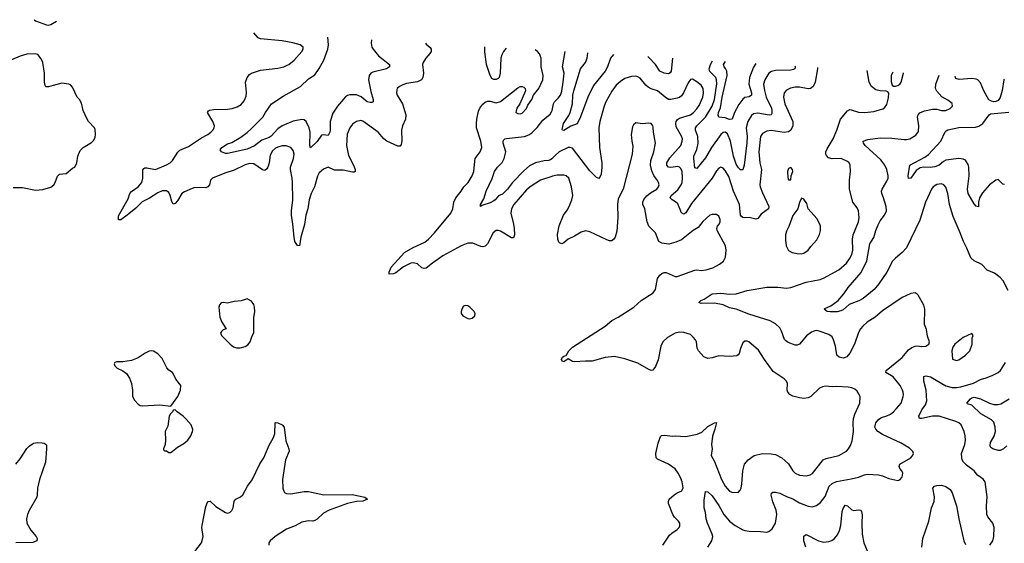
# Model space of a CAD drawing. Header units: inches. Extents: x 1682530 to 1839546, y 640742 to 791647.
# Tile 485 of 656: x 1735125 to 1744147, y 784226 to 789021. Entities that reach past the tile are written whole.
import ezdxf

# ---------------------------------------------------------------- set-up
doc = ezdxf.new("R2010")
doc.units = ezdxf.units.IN
doc.header["$MEASUREMENT"] = 0
doc.layers.add('B7738', color=7, linetype='Continuous')
doc.layers.add('B7748', color=7, linetype='Continuous')

msp = doc.modelspace()

# ---------------------------------------------------------------- linework, layer by layer
at = {"layer": 'B7738', "color": 5}
for points, elevation in [([(1735258.3, 789020.7), (1735270, 789010.5), (1735370, 788974.8), (1735390, 788971), (1735410, 788976), (1735461.4, 789008.5)], 820), ([(1738843.7, 788805.7), (1738850, 788795.5), (1738885.7, 788765.7), (1738894.4, 788750), (1738893.7, 788730), (1738882.6, 788710), (1738845.5, 788670), (1738821.5, 788630), (1738816.5, 788610), (1738825.8, 788530), (1738817.7, 788490), (1738805.3, 788470), (1738768.6, 788451.4), (1738670, 788435.8), (1738634.8, 788425.2), (1738605.5, 788410), (1738584.4, 788390), (1738580.5, 788379.5), (1738577.4, 788350), (1738583.6, 788330), (1738632.7, 788250), (1738664.4, 788150), (1738660.2, 788110), (1738632.3, 788050), (1738623.2, 788010), (1738627.7, 787912.3), (1738621.7, 787878.3), (1738610, 787862.9), (1738590, 787862), (1738490, 787908.4), (1738462.4, 787930), (1738409.8, 787989.8), (1738270, 788091.1), (1738250, 788096.4), (1738210, 788089.7), (1738174.3, 788065.7), (1738150, 788032), (1738126.4, 787973.6), (1738118.4, 787870), (1738138.1, 787778.1), (1738183.6, 787690), (1738199.3, 787650), (1738197.3, 787630), (1738190, 787625.1), (1738174.7, 787625.3), (1738090, 787643.2), (1738010, 787644.5), (1737950, 787669.7), (1737910, 787652.4), (1737870, 787618.9), (1737852.4, 787587.6), (1737825.5, 787490), (1737796.1, 787430), (1737775.9, 787370), (1737764.7, 787290), (1737747.7, 787230), (1737733.7, 787146.3), (1737700.6, 787030), (1737690, 786949.3), (1737670, 786952), (1737647.1, 786990), (1737638.5, 787030), (1737628.2, 787150), (1737614.2, 787230), (1737614.1, 787270), (1737626.9, 787370), (1737624.3, 787530), (1737621.6, 787570), (1737604.9, 787650), (1737606.1, 787670), (1737632.7, 787750), (1737639.3, 787790), (1737630, 787823.7), (1737610, 787849.6), (1737565.2, 787865.2), (1737530, 787864.5), (1737490, 787853.5), (1737470, 787843.9), (1737440.8, 787819.3), (1737420.9, 787779.1), (1737410, 787709), (1737398.5, 787670), (1737390, 787654), (1737370, 787641.3), (1737350, 787645.7), (1737270, 787700.7), (1737230, 787703.9), (1737190, 787691.9), (1737090, 787642.1), (1737005.2, 787614.8), (1736891.6, 787568.4), (1736872.7, 787550), (1736862.6, 787510), (1736850, 787489.6), (1736830, 787482.6), (1736730, 787483.2), (1736703.7, 787476.3), (1736634.1, 787445.9), (1736610, 787428), (1736570, 787362.4), (1736550, 787338.7), (1736530, 787332), (1736517.6, 787357.6), (1736505, 787410), (1736490, 787438.9), (1736470, 787453.3), (1736430, 787453.3), (1736390, 787436.2), (1736313.8, 787386.2), (1736248.2, 787351.8), (1736190, 787296), (1736110.3, 787230), (1736050, 787188.5), (1736030, 787187.6), (1736030, 787226), (1736118, 787382), (1736134.3, 787430), (1736150, 787447), (1736209.6, 787490), (1736242.4, 787530), (1736252.3, 787570), (1736252.8, 787647.2), (1736261.8, 787658.2), (1736270, 787663.1), (1736290, 787664.2), (1736370, 787648.3), (1736470, 787691.3), (1736503, 787710), (1736523.5, 787730), (1736572.5, 787807.5), (1736592.4, 787827.6), (1736670, 787860.2), (1736790, 787939.7), (1736849.7, 787970), (1736876, 787990), (1736896, 788010), (1736907.4, 788030), (1736908.6, 788050), (1736893.3, 788090), (1736846, 788170), (1736853.6, 788186.4), (1736866.6, 788193.4), (1736900.7, 788199.3), (1737030, 788202.9), (1737071.2, 788208.8), (1737118.5, 788221.5), (1737154.9, 788245.1), (1737181, 788279), (1737199.7, 788320.3), (1737202.9, 788357.1), (1737192.9, 788450), (1737207.7, 788492.3), (1737230, 788518.2), (1737250, 788531.8), (1737330, 788557.6), (1737490, 788578.5), (1737544.5, 788590), (1737577, 788603), (1737591.5, 788610), (1737639.6, 788650), (1737710, 788730.7), (1737722.9, 788750), (1737723.7, 788770), (1737696, 788790), (1737629, 788810), (1737530, 788826.8), (1737330, 788845.8), (1737310, 788854.4), (1737269.5, 788900.1)], 780), ([(1738349.9, 788835.4), (1738344.8, 788804.8), (1738351.6, 788770), (1738363.6, 788750), (1738413.4, 788690), (1738513.4, 788610), (1738514, 788590), (1738486, 788570), (1738359.5, 788540.5), (1738341.3, 788530), (1738326.3, 788510), (1738322.4, 788470), (1738343.5, 788363.5), (1738363.8, 788290), (1738362.8, 788270), (1738350, 788263.6), (1738336.5, 788263.5), (1738310, 788269.8), (1738254.4, 788314.4), (1738210, 788333.5), (1738150, 788333.3), (1738130, 788327.4), (1738110, 788313.7), (1738036.1, 788230), (1737995.2, 788164.8), (1737969.1, 788090), (1737970.1, 788009.9), (1737966.5, 787990), (1737954.7, 787965.3), (1737950, 787959.5), (1737910, 787968), (1737890, 787962), (1737850, 787906.3), (1737790, 787846.6), (1737783.1, 787870), (1737786.4, 787990), (1737778.1, 788030), (1737750, 788089.8), (1737730, 788103.2), (1737710, 788106), (1737630, 788090.8), (1737530, 788048.9), (1737490, 788020.8), (1737430, 787955.8), (1737410, 787943.4), (1737343.3, 787916.7), (1737275.1, 787864.9), (1737210, 787834.6), (1737030, 787795.8), (1737010, 787795.1), (1736973.2, 787810), (1736962.7, 787830), (1736978, 787850), (1737030, 787883.1), (1737070, 787896.4), (1737150, 787946), (1737210, 787988.2), (1737250, 788023.1), (1737351.9, 788128.1), (1737375.6, 788170), (1737431.3, 788250), (1737539.7, 788320.3), (1737697.6, 788410), (1737770, 788478.4), (1737830, 788516), (1737870, 788574.2), (1737911.8, 788650), (1737947.4, 788750), (1737952.9, 788790), (1737947.2, 788859.5)], 760), ([(1740000, 787585.2), (1739896.3, 787550), (1739810, 787496.8), (1739770, 787464.4), (1739652.1, 787330), (1739631.1, 787290), (1739626, 787250), (1739651, 787150), (1739656, 787110), (1739659.6, 787050), (1739650, 787022.9), (1739630, 787022.6), (1739530, 787084.8), (1739510, 787090.8), (1739490, 787089.7), (1739464, 787070), (1739410.7, 786969.3), (1739390, 786948.2), (1739370, 786941.7), (1739350, 786943.5), (1739275.5, 786975.5), (1739230, 786974.3), (1739170, 786950.6), (1739002.6, 786857.4), (1738907.6, 786792.4), (1738850, 786745.1), (1738830, 786742.4), (1738810, 786749.7), (1738770, 786786.6), (1738730, 786794.7), (1738709.3, 786790.7), (1738641.7, 786758.3), (1738570, 786703), (1738550, 786694), (1738509.4, 786689.4), (1738509.5, 786710), (1738530, 786753.4), (1738651.3, 786888.7), (1738730, 786935.5), (1738836.4, 786983.6), (1738870, 787010.2), (1738925.5, 787070), (1739074, 787250), (1739093.5, 787290), (1739103.8, 787350), (1739120.9, 787390), (1739170, 787451.7), (1739194.2, 787490), (1739232.9, 787530), (1739270, 787590.4), (1739286.8, 787630), (1739294.1, 787725.9), (1739299.8, 787750), (1739343.9, 787810), (1739358.4, 787850), (1739351.5, 787910), (1739312, 788030), (1739309.9, 788070), (1739313.8, 788110), (1739330, 788184), (1739342.3, 788210), (1739370, 788246.7), (1739390, 788264.9), (1739410, 788274.4), (1739434.4, 788274.4), (1739490, 788258.8), (1739530, 788270.8), (1739690, 788396.3), (1739710, 788407.7), (1739730.5, 788410.5), (1739744, 788404), (1739756, 788390), (1739758.8, 788370), (1739708.3, 788251.7), (1739680.7, 788210), (1739671.1, 788171.1), (1739690, 788160.7), (1739710, 788159.1), (1739730, 788166), (1739770, 788207.7), (1739782, 788238), (1739816.3, 788290), (1739833.3, 788330), (1739883, 788390), (1739916.9, 788470), (1739920.5, 788510), (1739903.5, 788590), (1739903.2, 788670), (1739888.5, 788708.5), (1739870.5, 788730.5), (1739848, 788745.5)], 780), ([(1739583.4, 788761.4), (1739558, 788730), (1739541.8, 788698.2), (1739534.6, 788670), (1739528.5, 788530), (1739518, 788490), (1739510, 788480.9), (1739490, 788471.8), (1739470, 788474), (1739450, 788483.7), (1739436.3, 788510), (1739400.9, 788610), (1739387.7, 788727.7), (1739386.9, 788773.2)], 780), ([(1735063.9, 787483.9), (1735150, 787483.2), (1735270, 787461.1), (1735335.2, 787464.8), (1735410, 787486.7), (1735438.9, 787510), (1735451.2, 787530), (1735471.3, 787588.7), (1735490, 787607.7), (1735550, 787612.4), (1735610, 787662.8), (1735629.4, 787670.6), (1735649.6, 787710.4), (1735656.4, 787770), (1735677.3, 787822.6), (1735707, 787850), (1735783.3, 787896.7), (1735802.6, 787917.4), (1735815.3, 787944.7), (1735820.3, 787970), (1735815.8, 788015.8), (1735809.8, 788030), (1735755.3, 788090), (1735742.8, 788110), (1735707.7, 788190), (1735690, 788257.2), (1735671.2, 788291.2), (1735650, 788312.7), (1735610, 788403), (1735590, 788423.9), (1735575.1, 788430), (1735510, 788439.8), (1735430, 788419.7), (1735390, 788404.7), (1735365.4, 788405.4), (1735358, 788418), (1735351.3, 788450), (1735351, 788530), (1735337.6, 788630), (1735322, 788662), (1735290, 788702), (1735270, 788709), (1735190, 788704.5), (1735130, 788687.3), (1735050, 788654)], 820), ([(1740000, 787747.9), (1739990, 787737.6), (1739970, 787730.4), (1739930, 787728.1), (1739850, 787709.2), (1739796.7, 787683.3), (1739743.7, 787636.3), (1739639.2, 787530), (1739595.5, 787470), (1739550, 787423.1), (1739512.2, 787407.8), (1739480.7, 787370), (1739470, 787363.6), (1739435.1, 787344.9), (1739359.6, 787320.4), (1739348, 787310), (1739347, 787330), (1739378, 787382), (1739400.5, 787450), (1739454.4, 787565.6), (1739476.4, 787630), (1739503.5, 787670), (1739545.3, 787714.7), (1739565.4, 787750), (1739580.5, 787810), (1739556.4, 787890), (1739555.1, 787910), (1739560.4, 787919.6), (1739571, 787929), (1739586.6, 787933.4), (1739750, 787952.3), (1739790, 787966.9), (1739816.2, 787983.8), (1739865.3, 788034.7), (1739918.1, 788101.8), (1739984.9, 788155.1), (1740000, 788182.3)], 760), ([(1736730, 784151.6), (1736789.8, 784230), (1736805.3, 784290), (1736794.5, 784370), (1736795.6, 784390), (1736830, 784562), (1736849.4, 784610), (1736870, 784612.7), (1736923.1, 784563.1), (1737010, 784507.2), (1737030, 784501.7), (1737050, 784507.2), (1737070, 784526.4), (1737081, 784550), (1737090, 784612.2), (1737104, 784630), (1737149.2, 784650.8), (1737169.2, 784670.8), (1737211.8, 784750), (1737254, 784806), (1737326.2, 784953.8), (1737363.1, 785010), (1737410, 785124), (1737448, 785190), (1737462.6, 785230), (1737465.2, 785330), (1737470, 785333.4), (1737490, 785330.4), (1737530.8, 785310), (1737548, 785290), (1737563.4, 785163.4), (1737591.8, 785090), (1737593.4, 785070), (1737561.2, 784990), (1737534.2, 784810), (1737534.9, 784730), (1737543.8, 784703.8), (1737552.6, 784692.6), (1737570, 784682.6), (1737610, 784679), (1737730, 784700.7), (1737770, 784701.3), (1737911.3, 784671.3), (1738170, 784674.3), (1738286.8, 784650), (1738310.8, 784630), (1738270, 784613.6), (1738210, 784607.7), (1738130, 784591.9), (1737961.6, 784530), (1737910, 784502.2), (1737850, 784447.6), (1737830, 784435.1), (1737810, 784429.7), (1737770, 784430.9), (1737710, 784419.3), (1737650, 784387.8), (1737570, 784355.1), (1737467, 784290), (1737420.2, 784250), (1737409.1, 784230), (1737407.9, 784210)], 780), ([(1735090, 784950.4), (1735130, 785001.3), (1735190, 785093.1), (1735210, 785115.3), (1735250, 785142.8), (1735288.8, 785148.8), (1735330, 785147), (1735350, 785142.4), (1735367.7, 785130), (1735370, 785122), (1735371.5, 785090), (1735360.9, 784970), (1735306.3, 784810), (1735289.1, 784730), (1735286.3, 784670), (1735281.1, 784650), (1735213, 784527), (1735196.2, 784490), (1735186.4, 784450), (1735191.1, 784411.1), (1735200.8, 784390), (1735227.9, 784347.9), (1735275.8, 784290), (1735286, 784270), (1735280.5, 784250), (1735244.9, 784235.1), (1735090, 784230.9)], 780)]:
    msp.add_lwpolyline(points, dxfattribs=dict(at, elevation=elevation))
at = {"layer": 'B7738', "color": 5, "elevation": 820}
for points in [[(1737210, 786465.2), (1737152.8, 786447.2), (1737090, 786441.6), (1737030, 786423.7), (1736990, 786432.7), (1736970, 786429), (1736954.8, 786410), (1736950.7, 786390), (1736957.5, 786297.5), (1736976.4, 786250), (1737018, 786190), (1736990, 786179.5), (1736974, 786166), (1736965.5, 786150), (1736974, 786130), (1737052.2, 786050), (1737085.3, 786025.3), (1737110, 786017.3), (1737145.2, 786014.8), (1737190, 786027.6), (1737215.2, 786044.8), (1737236.3, 786070), (1737254.5, 786125.5), (1737270, 786154), (1737271.3, 786290), (1737279.7, 786350), (1737276.9, 786390), (1737270, 786413.2), (1737250, 786442.7)], [(1739210, 786405.2), (1739190, 786399), (1739174.8, 786370), (1739171, 786350), (1739171.3, 786330), (1739184.7, 786310), (1739230, 786286), (1739250, 786282), (1739270, 786287.7), (1739294, 786310), (1739299, 786330), (1739289, 786350), (1739250, 786389), (1739230, 786401.2)], [(1736330, 785989.6), (1736310, 785985.6), (1736273.3, 785966.7), (1736210, 785923.7), (1736150, 785899.3), (1736070, 785889), (1736011.1, 785888.9), (1735998, 785882), (1735991.3, 785870), (1735998, 785850), (1736018, 785830), (1736070, 785806), (1736102, 785782), (1736130, 785738), (1736150.7, 785689.3), (1736159.1, 785630), (1736159.1, 785570), (1736176.1, 785536.1), (1736210, 785500.7), (1736230, 785488), (1736250, 785484.4), (1736410, 785494.9), (1736510, 785482), (1736572.3, 785570), (1736599.5, 785630), (1736602.7, 785670), (1736555.3, 785730), (1736535.5, 785775.5), (1736524, 785790), (1736490, 785812.7), (1736472.9, 785832.9), (1736430, 785918), (1736390, 785960.9), (1736350, 785987)], [(1736550, 785448), (1736530, 785446), (1736524.7, 785430), (1736507.3, 785412.7), (1736494.8, 785390), (1736481.4, 785298.6), (1736458.8, 785250), (1736462, 785170), (1736458.8, 785130), (1736442, 785090), (1736442, 785082), (1736452.7, 785072.7), (1736470, 785072), (1736490, 785058), (1736510, 785058), (1736572.1, 785107.9), (1736630, 785138.8), (1736665.2, 785170), (1736692.3, 785210), (1736709.4, 785250), (1736711.9, 785268.1), (1736696, 785310), (1736650, 785364), (1736624, 785390), (1736568, 785430)]]:
    msp.add_lwpolyline(points, close=True, dxfattribs=at)
at = {"layer": 'B7748', "color": 5}
for points, elevation in [([(1740000, 788182.3), (1740004.2, 788190), (1740016.1, 788250), (1740025.7, 788270), (1740059.2, 788300.8), (1740079.4, 788330), (1740092.8, 788367.2), (1740105.9, 788450), (1740112.7, 788530), (1740097.7, 788590), (1740124.3, 788729)], 760), ([(1740564.4, 788702.4), (1740539.6, 788670), (1740510.2, 788590), (1740490.2, 788550), (1740381.9, 788418.1), (1740330.2, 788310), (1740264, 788130), (1740232.7, 788067.3), (1740175.4, 788044.6), (1740110, 788007.6), (1740098, 788010), (1740095.3, 788015.3), (1740107.9, 788070), (1740157.4, 788142.6), (1740168, 788170), (1740189.4, 788250.6), (1740194.5, 788330), (1740201.9, 788370), (1740262.3, 788570), (1740308.7, 788630), (1740323.1, 788670), (1740329.6, 788716.7)], 740), ([(1741106.5, 788668.1), (1741095.2, 788550), (1741085.9, 788534.1), (1741070, 788524.8), (1741030, 788532.7), (1740991.1, 788550), (1740950, 788611.9), (1740890, 788675.6), (1740880.8, 788682.3)], 740), ([(1742227, 788597.1), (1742230.2, 788590), (1742227.6, 788572.4), (1742216.4, 788563.6), (1742190, 788557.3), (1742050, 788556.5), (1742012.4, 788547.6), (1741989.1, 788530), (1741951.2, 788470), (1741939.7, 788430), (1741948.5, 788371.5), (1741966.1, 788310), (1742012.2, 788210), (1742017.8, 788190), (1742017.5, 788162.5), (1742010.9, 788149.1), (1741992.6, 788147.4), (1741890, 788164.7), (1741850, 788159.4), (1741830, 788144.7), (1741795.8, 788090), (1741780.5, 788030), (1741790.1, 787950), (1741787.9, 787892.1), (1741762, 787690), (1741750, 787645.2), (1741730, 787645.1), (1741710, 787664.7), (1741690, 787699.1), (1741666, 787770), (1741639.3, 787910), (1741610, 787976), (1741590, 787989.8), (1741570, 787987.6), (1741550, 787970.9), (1741462.9, 787850), (1741410, 787754.5), (1741330, 787658), (1741310, 787665.2), (1741301.8, 787750), (1741301.6, 787770), (1741328.7, 787831.3), (1741340.5, 787890), (1741339.5, 787950), (1741316, 788010), (1741316.8, 788030), (1741329.1, 788050), (1741410, 788127.1), (1741469.5, 788230), (1741490.3, 788290), (1741513.8, 788433.8), (1741510.9, 788470), (1741503.9, 788490), (1741447.5, 788547.5), (1741442, 788570), (1741455, 788610), (1741473.7, 788644.8)], 740), ([(1742434.2, 788584), (1742435.4, 788570), (1742412.4, 788450), (1742395.9, 788410), (1742370, 788391.5), (1742350, 788388.4), (1742270, 788403.1), (1742230, 788403.9), (1742187.4, 788392.6), (1742150, 788374.3), (1742130.3, 788350), (1742124.2, 788310), (1742136.9, 788250), (1742210.2, 788090), (1742208.8, 788050), (1742191.7, 788008.3), (1742170, 787993.6), (1742130, 787987.2), (1742010, 788005.3), (1741970, 788000.9), (1741930, 787978), (1741913.8, 787950), (1741896.6, 787810), (1741908, 787710), (1741920.9, 787650), (1741906.2, 787510), (1741909.5, 787489.5), (1741930, 787434.9), (1741990.3, 787310), (1741985.7, 787290), (1741920.1, 787239.9), (1741890, 787200.7), (1741870, 787194.3), (1741810, 787208.6), (1741765.5, 787205.5), (1741750, 787208.3), (1741737.8, 787217.8), (1741729.8, 787230), (1741719.5, 787330), (1741664.2, 787450), (1741623.5, 787583.5), (1741590, 787639.6), (1741570, 787662), (1741550, 787672), (1741530, 787660.7), (1741510, 787638.4), (1741468.9, 787570), (1741281.3, 787338.7), (1741230, 787253), (1741210, 787239.7), (1741190, 787253), (1741154.3, 787334.3), (1741134.1, 787354.1), (1741104, 787370), (1741086.6, 787390), (1741093.8, 787410), (1741156, 787464), (1741186.7, 787510), (1741193.9, 787530), (1741198.5, 787570), (1741194.3, 787634.3), (1741181.1, 787661.1), (1741171, 787671), (1741155.7, 787675.7), (1741090, 787666.7), (1741069.9, 787669.9), (1741054, 787690), (1741055.6, 787710), (1741082.7, 787757.3), (1741182.2, 787870), (1741196.2, 787910), (1741196.8, 787930), (1741190, 787955.6), (1741141.1, 788041.1), (1741136.5, 788070), (1741139.8, 788090), (1741151.9, 788108.1), (1741170, 788119.7), (1741270, 788148.4), (1741298.5, 788170), (1741330, 788203.6), (1741350, 788233.7), (1741383.7, 788310), (1741390.6, 788350), (1741386.6, 788390), (1741370, 788421.1), (1741330, 788452.8), (1741290, 788477), (1741270, 788472), (1741250, 788443.7), (1741207.8, 788352.2), (1741190, 788324.7), (1741170, 788309.7), (1741150, 788303.1), (1741090, 788289.8), (1741070, 788291.2), (1741038.4, 788310), (1740968, 788368), (1740910, 788388.6), (1740883.2, 788403.2), (1740862, 788422), (1740810, 788486), (1740790, 788498.9), (1740770, 788504), (1740730, 788501), (1740670, 788481.5), (1740630, 788456), (1740590, 788421), (1740550, 788367.6), (1740496.5, 788270), (1740479.7, 788230), (1740439.7, 788090), (1740431.3, 788030), (1740436.5, 787850), (1740458.5, 787710), (1740460.2, 787670), (1740452.8, 787607.2), (1740442, 787578), (1740432.1, 787567.9), (1740410, 787575.8), (1740350, 787636.8), (1740190, 787844.2), (1740170, 787851.7), (1740150, 787849.8), (1740068.3, 787810), (1740030, 787778.7), (1740000, 787747.9)], 760), ([(1741431.3, 784190), (1741467.1, 784250), (1741475.1, 784290), (1741470.9, 784310), (1741425.8, 784410), (1741416.1, 784450), (1741409.8, 784509.8), (1741396.9, 784550), (1741398.2, 784621.8), (1741410, 784702), (1741430, 784698), (1741470, 784660.3), (1741530, 784571.7), (1741576.5, 784490), (1741630.2, 784430), (1741679.6, 784390), (1741750, 784349), (1741770, 784342.3), (1741810, 784336.1), (1741914.4, 784334.4), (1741970, 784328.5), (1741990, 784333), (1742020.5, 784359.5), (1742049.6, 784410), (1742058, 784450), (1742062.9, 784490), (1742056.9, 784530), (1742026.2, 784606.2), (1742011.8, 784668.2), (1742014.8, 784685.2), (1742026.2, 784693.8), (1742050, 784693.7), (1742090, 784684.2), (1742150, 784654.3), (1742210, 784632.1), (1742270, 784598.4), (1742350, 784565.3), (1742390, 784559.5), (1742427.1, 784572.9), (1742461.3, 784598.7), (1742504.4, 784655.6), (1742542, 784750), (1742570, 784775.4), (1742610, 784792.1), (1742743.7, 784816.3), (1742810, 784833.4), (1742865.2, 784854.8), (1742890, 784858.5), (1742992.7, 784852.8), (1743030, 784843.7), (1743090, 784819.3), (1743170, 784801), (1743190, 784806.8), (1743210, 784831.3), (1743218.4, 784870), (1743209.4, 784890), (1743189.2, 784910), (1743184, 784930), (1743189, 784950), (1743289, 785010), (1743310, 785034), (1743315.3, 785050), (1743310, 785066), (1743278.6, 785098.6), (1743202.7, 785142.7), (1743030, 785221.4), (1742988.7, 785250), (1742969.8, 785270), (1742961.2, 785290), (1742968.8, 785330), (1742996.4, 785363.6), (1743021.6, 785378.4), (1743070, 785393.5), (1743104.7, 785410), (1743131.1, 785430), (1743159.7, 785460.3), (1743200.4, 785510), (1743220.5, 785570), (1743224.2, 785590), (1743221.6, 785610), (1743215.1, 785630), (1743191.3, 785670), (1743129.6, 785750), (1743062, 785790), (1743063.6, 785810), (1743210, 785928.4), (1743270, 785996.4), (1743299.8, 786020.2), (1743330, 786031.7), (1743350, 786033.4), (1743391.5, 786028.5), (1743429.4, 786030.6), (1743455.3, 786050), (1743461.2, 786070), (1743442.5, 786122.5), (1743435.5, 786184.5), (1743417, 786230), (1743418, 786370), (1743410, 786408), (1743358.6, 786498.6), (1743350, 786508.7), (1743330, 786519), (1743290, 786513.2), (1743210, 786476.2), (1743030, 786356.3), (1742962.2, 786297.8), (1742890, 786249.7), (1742850, 786215.6), (1742828.5, 786190), (1742810, 786157.2), (1742773.6, 786050), (1742732.9, 785967.1), (1742704.8, 785935.2), (1742690, 785926.2), (1742670, 785922.4), (1742634.5, 785930), (1742612.8, 785950), (1742599.2, 786030), (1742583.1, 786090), (1742570, 786115.6), (1742537.8, 786137.8), (1742450, 786169.6), (1742430, 786174.5), (1742410, 786172), (1742380.6, 786159.4), (1742335.4, 786124.6), (1742271.4, 786048.6), (1742250, 786039.7), (1742230, 786039.7), (1742165.7, 786065.7), (1742142, 786082), (1742132.9, 786092.9), (1742105.7, 786170), (1742090, 786198.4), (1742050, 786234.7), (1742002.8, 786262.8), (1741805.4, 786325.4), (1741690, 786369.7), (1741630, 786381.3), (1741570, 786411), (1741490, 786424.5), (1741370, 786421.6), (1741349.3, 786430), (1741367, 786450), (1741398, 786462), (1741470, 786510.2), (1741550, 786516.5), (1741630, 786507.5), (1741690, 786510.2), (1741790, 786540.7), (1741970, 786572.2), (1742071.5, 786571.5), (1742150, 786561.7), (1742190.8, 786569.2), (1742330, 786616.8), (1742458.6, 786641.4), (1742490, 786652.6), (1742630, 786731.3), (1742700.4, 786790), (1742729.8, 786830), (1742748.4, 786870), (1742758.9, 786910), (1742756.4, 787010), (1742763.1, 787050), (1742809.8, 787170), (1742815.6, 787210), (1742810.8, 787270.8), (1742798.2, 787298.2), (1742759.7, 787350), (1742729.7, 787469.7), (1742728.2, 787550), (1742738.9, 787630), (1742733.3, 787690), (1742724.5, 787710), (1742710, 787722.9), (1742653.2, 787750), (1742570, 787746.5), (1742536.9, 787756.9), (1742516.6, 787776.6), (1742511.1, 787790), (1742512.6, 787810), (1742522.8, 787837.2), (1742579.8, 787930), (1742613.8, 788010), (1742645, 788110), (1742710, 788187.4), (1742730, 788197.4), (1742744, 788196), (1742810, 788174), (1742870, 788170.4), (1742950, 788179.1), (1743034.2, 788205.8), (1743050, 788214.8), (1743070, 788244.7), (1743086, 788306), (1743089, 788349), (1743080.4, 788360.4), (1743065.6, 788365.6), (1743010, 788369.4), (1742970, 788379.5), (1742930, 788409.5), (1742909.8, 788449.8), (1742890.3, 788555.1)], 760), ([(1741869.9, 788619.7), (1741850, 788585.1), (1741812.1, 788490), (1741805.5, 788430), (1741830.1, 788350), (1741830.9, 788329.1), (1741810, 788315.3), (1741770, 788307.6), (1741750, 788292.6), (1741715.7, 788244.3), (1741676, 788170), (1741652.3, 788110), (1741630, 788106.8), (1741590, 788122), (1741530, 788127.8), (1741525.6, 788145.6), (1741529.4, 788170), (1741546.1, 788213.9), (1741560.5, 788310), (1741607, 788510), (1741604.2, 788550), (1741593.6, 788573.6), (1741580.3, 788590), (1741574.6, 788610), (1741592, 788637.3)], 720), ([(1744181.2, 786541.2), (1744136.3, 786630), (1744110, 786661.6), (1744058.4, 786698.4), (1743990, 786728.2), (1743939.6, 786779.6), (1743870, 786813.3), (1743841.8, 786841.8), (1743804.2, 786930), (1743771.8, 786990), (1743743, 787070), (1743677.5, 787217.5), (1743645.3, 787330), (1743629.7, 787430), (1743610, 787486), (1743591.8, 787510), (1743570, 787518.7), (1743530, 787511.1), (1743496.4, 787490), (1743480.3, 787470), (1743425.4, 787350), (1743374.4, 787185.6), (1743250, 786931.1), (1743212.4, 786887.6), (1743150, 786838.7), (1743121.3, 786810), (1743069.2, 786710), (1742997.6, 786602.4), (1742955.8, 786550), (1742853.4, 786466.6), (1742813.6, 786446.4), (1742726, 786414), (1742670, 786365.6), (1742650, 786354), (1742614, 786346), (1742550, 786345.7), (1742524, 786350), (1742495.3, 786370), (1742502.7, 786377.3), (1742558, 786402), (1742625.1, 786450), (1742677.6, 786510), (1742716.9, 786570), (1742834.5, 786705.5), (1742885.8, 786814.2), (1742916, 786970), (1742952.2, 787027.8), (1742969.1, 787090), (1742990, 787142.4), (1743010, 787179.5), (1743050, 787230.3), (1743067.8, 787270), (1743064.5, 787310), (1743041.3, 787390), (1743024.5, 787430), (1743022.9, 787450), (1743027.6, 787470), (1743070, 787541.6), (1743081.7, 787570), (1743084, 787590), (1743069.7, 787650), (1743050.8, 787690), (1743016.5, 787736.5), (1742873, 787870), (1742855.6, 787890), (1742853.2, 787910), (1742896.4, 787923.6), (1743010, 787939.3), (1743116.1, 787936.1), (1743230, 787922.8), (1743250, 787922.4), (1743282.7, 787930), (1743336.8, 787963.2), (1743362, 787998), (1743364.8, 788050), (1743352.8, 788130), (1743358, 788150), (1743372.1, 788167.9), (1743414.8, 788185.2), (1743490, 788201.2), (1743530, 788200.8), (1743570, 788190.3), (1743610, 788190.4), (1743650, 788206.4), (1743671.8, 788230), (1743670, 788252.3), (1743630, 788282.9), (1743574.5, 788314.5), (1743527.6, 788367.6), (1743516.2, 788390), (1743519.9, 788430), (1743551.1, 788513.3)], 740), ([(1743124.2, 788540.3), (1743110.4, 788510), (1743110, 788454), (1743120.7, 788420.7), (1743131, 788411), (1743150, 788410.8), (1743170, 788417.3), (1743189.5, 788430.5), (1743202.7, 788450), (1743222.7, 788530), (1743222.4, 788534.1)], 760), ([(1744144.6, 788475.8), (1744144.1, 788470), (1744126.9, 788373.1), (1744110, 788309.2), (1744090, 788280.7), (1744070, 788271.8), (1744050, 788269.7), (1744030, 788273.3), (1744006.3, 788286.3), (1743960.8, 788370), (1743930, 788443.1), (1743904.7, 788470), (1743890, 788477), (1743850, 788482.5), (1743733.1, 788473.1), (1743703.7, 788483.7), (1743698.9, 788490), (1743698, 788504)], 720), ([(1744150, 787511.8), (1744134, 787514), (1744090, 787557.2), (1744070, 787552.3), (1744010, 787508), (1743945.7, 787434.3), (1743920.2, 787390), (1743910.2, 787350.2), (1743910, 787308), (1743890, 787313.2), (1743870, 787335.1), (1743815.8, 787430), (1743811.1, 787470), (1743824.5, 787590), (1743822.7, 787670), (1743815.4, 787695.4), (1743800.6, 787720.6), (1743790, 787733.3), (1743770, 787743.5), (1743730, 787750.9), (1743610, 787733.1), (1743590, 787722.7), (1743550.3, 787690), (1743510, 787674.6), (1743467.8, 787667.8), (1743408.3, 787671.7), (1743375.9, 787664.1), (1743339, 787641), (1743290, 787569), (1743270, 787568), (1743266, 787590), (1743282, 787690), (1743418.3, 787761.7), (1743453.5, 787786.5), (1743564.1, 787910), (1743605.8, 787994.2), (1743615.5, 788004.5), (1743630, 788012), (1743730, 788032.3), (1743881.8, 788038.2), (1743915.1, 788044.9), (1743950, 788068.9), (1744009, 788151), (1744021.8, 788158.2), (1744190, 788173.2)], 720), ([(1741017.7, 784210), (1741079.5, 784300.5), (1741100, 784320), (1741150, 784353), (1741167, 784370), (1741174.1, 784385.9), (1741173.6, 784410), (1741160.5, 784430), (1741125.4, 784465.4), (1741109.7, 784490), (1741071.2, 784590), (1741069.6, 784610), (1741076.9, 784630), (1741120.5, 784670), (1741150, 784688.9), (1741193.4, 784706.6), (1741205.4, 784734.6), (1741195.5, 784790), (1741181.1, 784830), (1741159.1, 784870), (1741130, 784907.9), (1741070, 784952.5), (1740970, 784996), (1740956.8, 785010), (1740952.9, 785050), (1740975.5, 785144.5), (1740995.8, 785204.2), (1741006.9, 785213.1), (1741030, 785216.9), (1741110, 785208.8), (1741131.5, 785211.5), (1741230, 785204.2), (1741333.7, 785226.3), (1741375.6, 785244.4), (1741430, 785295.5), (1741490, 785330.7), (1741508.9, 785331.1), (1741510, 785334), (1741495.5, 785270), (1741473.1, 785206.9), (1741463.7, 785130), (1741470.3, 785090), (1741460.2, 785030), (1741490, 784974.9), (1741554.2, 784810), (1741590, 784748.7), (1741630, 784704.9), (1741650, 784694.4), (1741707, 784693), (1741727.8, 784712.2), (1741735.6, 784730), (1741743, 784770), (1741749.7, 784890), (1741766.6, 784950), (1741799.6, 784990), (1741855.1, 785030), (1741930, 785047.8), (1742010, 785046.7), (1742050, 785038.3), (1742107.9, 785007.9), (1742170, 784954.4), (1742210.3, 784890), (1742230.4, 784870), (1742270, 784851.3), (1742330, 784844.2), (1742367.4, 784852.6), (1742390, 784867), (1742488, 784992), (1742515.8, 785004.2), (1742630, 785031.7), (1742699.5, 785070), (1742718.4, 785090), (1742738.5, 785121.5), (1742754.2, 785165.8), (1742764.8, 785250), (1742762.6, 785330), (1742766.6, 785370), (1742776.3, 785410), (1742823.6, 785510), (1742827, 785567), (1742815.3, 785595.3), (1742798.3, 785618.3), (1742776.6, 785636.6), (1742750, 785649.5), (1742715.9, 785655.9), (1742610, 785661.6), (1742570, 785658.7), (1742510, 785665.6), (1742480.3, 785659.7), (1742454, 785646), (1742374, 785570), (1742350, 785557), (1742310, 785552), (1742270, 785557), (1742210, 785574), (1742182.7, 785590), (1742163.7, 785610), (1742157, 785630), (1742161.6, 785690), (1742151.6, 785710), (1742130, 785732.8), (1742030, 785798), (1741948.3, 785910), (1741896, 785996), (1741807.3, 786070), (1741790, 786078.7), (1741770, 786077.6), (1741750, 786062.6), (1741729, 786011), (1741716.7, 785963.3), (1741709.3, 785950.7), (1741696, 785944), (1741630, 785936.1), (1741530, 785941.7), (1741470, 785923.5), (1741430, 785918), (1741394.1, 785934.1), (1741343.6, 785990), (1741332.7, 786012.7), (1741327.3, 786070), (1741317, 786090), (1741295.2, 786115.2), (1741270, 786136.9), (1741210, 786155.6), (1741170, 786158.7), (1741130, 786149.7), (1741060.4, 786110), (1741017, 786070), (1740998.9, 786030), (1740974.1, 785905.9), (1740950, 785844), (1740927.5, 785812.5), (1740910, 785809.4), (1740890, 785817), (1740790, 785875.8), (1740670, 785915.8), (1740575.9, 785935.9), (1740490, 785927.6), (1740370, 785894.3), (1740310, 785895.1), (1740210, 785887.6), (1740190, 785891.8), (1740150, 785914), (1740110, 785889.3), (1740094.6, 785894.6), (1740089.3, 785909.3), (1740099.3, 785930), (1740110, 785940.7), (1740132.9, 785947.1), (1740158, 785990), (1740190, 786023), (1740490, 786215.8), (1740550, 786265.3), (1740610, 786296), (1740753, 786390), (1740820.5, 786450), (1740930, 786521.3), (1740951.5, 786550), (1740970, 786651.3), (1740990, 786681), (1741010, 786696), (1741030, 786706.8), (1741050, 786706.8), (1741130, 786670.8), (1741150, 786670.8), (1741310, 786728.7), (1741330, 786730.3), (1741370, 786723.6), (1741414, 786730), (1741477.2, 786750), (1741538.3, 786781.7), (1741574, 786810), (1741592.5, 786847.5), (1741599.3, 786910), (1741592, 786950), (1741515.1, 787090), (1741513.3, 787110), (1741519.6, 787130), (1741535.1, 787150), (1741542.4, 787170), (1741542.4, 787190), (1741530, 787222.7), (1741510, 787237), (1741470, 787238), (1741448.3, 787231.7), (1741385.7, 787174.3), (1741341.2, 787118.8), (1741295.5, 787090), (1741190, 787004.7), (1741137.2, 786982.8), (1741073.3, 786966.7), (1741010, 786975.1), (1740982.7, 786990), (1740952.3, 787070), (1740889.7, 787130), (1740875.6, 787170), (1740852.7, 787290), (1740835.8, 787330), (1740833.8, 787350), (1740844.2, 787375.8), (1740870.5, 787409.5), (1740904.2, 787435.7), (1740963.1, 787470), (1740978.5, 787490), (1740983.1, 787510), (1740979.7, 787530), (1740970, 787547), (1740934.5, 787594.5), (1740916.9, 787636.9), (1740904.2, 787690), (1740907.1, 787730), (1740936, 787810), (1740951.1, 787890), (1740932.8, 787990), (1740930, 788038), (1740926, 788050), (1740910, 788069.2), (1740890, 788073.2), (1740830, 788066), (1740770, 788075.3), (1740750, 788058), (1740741.4, 788038.6), (1740728, 787970), (1740732.7, 787910), (1740742, 787862), (1740737.6, 787790), (1740655.3, 787470), (1740610, 787379), (1740603.6, 787330), (1740606, 787210), (1740596.2, 787083.8), (1740581.6, 787030), (1740570, 787012.7), (1740550, 786996), (1740530, 786996), (1740504.8, 787004.8), (1740350, 787079.6), (1740310, 787086), (1740270, 787076.3), (1740210, 787038), (1740149.1, 787010.9), (1740110, 786978), (1740091.3, 786970), (1740070, 786977.2), (1740064.2, 786984.2), (1740054.5, 787010), (1740053.3, 787053.3), (1740067.9, 787132.1), (1740108.4, 787230), (1740142.5, 787277.5), (1740159.8, 787310), (1740185.1, 787370), (1740192.4, 787410), (1740182.4, 787490), (1740156.2, 787570), (1740131, 787591), (1740110, 787598), (1740050, 787596.4), (1740007.9, 787587.9), (1740000, 787585.2)], 780), ([(1744015.1, 784210), (1744042.4, 784250), (1744051.6, 784290), (1744053, 784370), (1744040.4, 784410), (1743995.8, 784470), (1743988.2, 784490), (1743983.5, 784570), (1743991.2, 784651.2), (1743972.3, 784790), (1743952.9, 784812.9), (1743902.7, 784850), (1743869.3, 784890), (1743800.7, 784940.7), (1743773.7, 784970), (1743762.2, 784990), (1743756.5, 785010), (1743755.8, 785050), (1743783.9, 785130), (1743791.1, 785171.1), (1743788.2, 785210), (1743778.3, 785250), (1743751.3, 785310), (1743730, 785329.6), (1743702.2, 785342.2), (1743550.6, 785390.6), (1743490, 785391.5), (1743389.8, 785369.7), (1743369, 785370), (1743362.9, 785390), (1743391.3, 785450), (1743425.7, 785494.3), (1743438.5, 785530), (1743431.5, 785630), (1743408.4, 785711.6), (1743410, 785754), (1743430, 785760.4), (1743470, 785751.6), (1743610, 785669.3), (1743670, 785653.5), (1743710, 785651.8), (1743750, 785658.6), (1743866.1, 785693.9), (1743930, 785727.2), (1743979.6, 785740.4), (1744036.6, 785763.4), (1744089.4, 785790), (1744111.8, 785808.2), (1744159.4, 785880.6)], 740), ([(1744170, 785118), (1744140.4, 785090), (1744110, 785076.8), (1744090, 785076), (1744042.7, 785090), (1744024.4, 785104.4), (1744017.6, 785117.6), (1744021.7, 785150), (1744054.1, 785205.9), (1744067.5, 785250), (1744064.7, 785290), (1744050, 785334.7), (1744030, 785357.3), (1743932.2, 785412.2), (1743850, 785489.7), (1743810, 785503.7), (1743804.5, 785510), (1743835.8, 785550), (1743850, 785559.7), (1743870, 785565.2), (1743930, 785550.1), (1744010, 785509.4), (1744050, 785496.1), (1744090, 785496.1), (1744115.2, 785504.8), (1744190.6, 785549.4)], 720), ([(1743391.5, 784190), (1743400.7, 784270), (1743454.4, 784430), (1743480.4, 784550), (1743504.8, 784610), (1743507.3, 784652.8), (1743491.5, 784730), (1743506.6, 784750), (1743530, 784756.9), (1743570, 784757.3), (1743610, 784747.6), (1743650, 784719.5), (1743670.2, 784690), (1743710.2, 784570.2), (1743730.2, 784450.2), (1743776.9, 784250), (1743790, 784215.5)], 740), ([(1742329.7, 784190), (1742311.5, 784250), (1742310, 784291), (1742330, 784307.3), (1742443, 784250), (1742490, 784237.5), (1742538.3, 784241.7), (1742566.8, 784253.2), (1742590, 784269.1), (1742617.6, 784302.4), (1742635.9, 784344.1), (1742648.1, 784390), (1742662.5, 784517.5), (1742670, 784544), (1742690, 784574.4), (1742710, 784570.4), (1742750, 784532.7), (1742766.1, 784526.1), (1742812.5, 784532.5), (1742830, 784530.6), (1742838.3, 784518.3), (1742845.9, 784485.9), (1742842, 784410), (1742845, 784310), (1742860.7, 784230), (1742890, 784158)], 740)]:
    msp.add_lwpolyline(points, dxfattribs=dict(at, elevation=elevation))
for points, elevation in [([(1742190, 787666), (1742170, 787658), (1742161, 787630), (1742163.6, 787576.4), (1742170, 787554), (1742190, 787554), (1742195.3, 787590), (1742208, 787630), (1742206, 787650)], 780), ([(1742290, 787386), (1742270, 787346), (1742256, 787290), (1742210, 787229), (1742171.9, 787128.1), (1742150, 787084), (1742142.6, 787050), (1742141.4, 787001.4), (1742148.7, 786948.7), (1742170, 786906.8), (1742202, 786890), (1742250, 786880.5), (1742290, 786878), (1742310, 786883), (1742349.3, 786910), (1742374.9, 786945.1), (1742430, 787006), (1742452.5, 787052.5), (1742461.6, 787090), (1742463.6, 787130), (1742457.6, 787150), (1742430, 787199.3), (1742349.3, 787289.3), (1742336.5, 787336.5), (1742310, 787378)], 780), ([(1743850, 786148), (1743768.6, 786111.4), (1743694.8, 786050), (1743676.8, 786023.2), (1743666, 785990), (1743670.9, 785910.9), (1743710, 785900.5), (1743730, 785905.5), (1743792.7, 785950), (1743831.8, 785990), (1743854, 786050), (1743852.9, 786107.1), (1743862, 786130)], 760)]:
    msp.add_lwpolyline(points, close=True, dxfattribs=dict(at, elevation=elevation))

doc.saveas('drawing.dxf')
